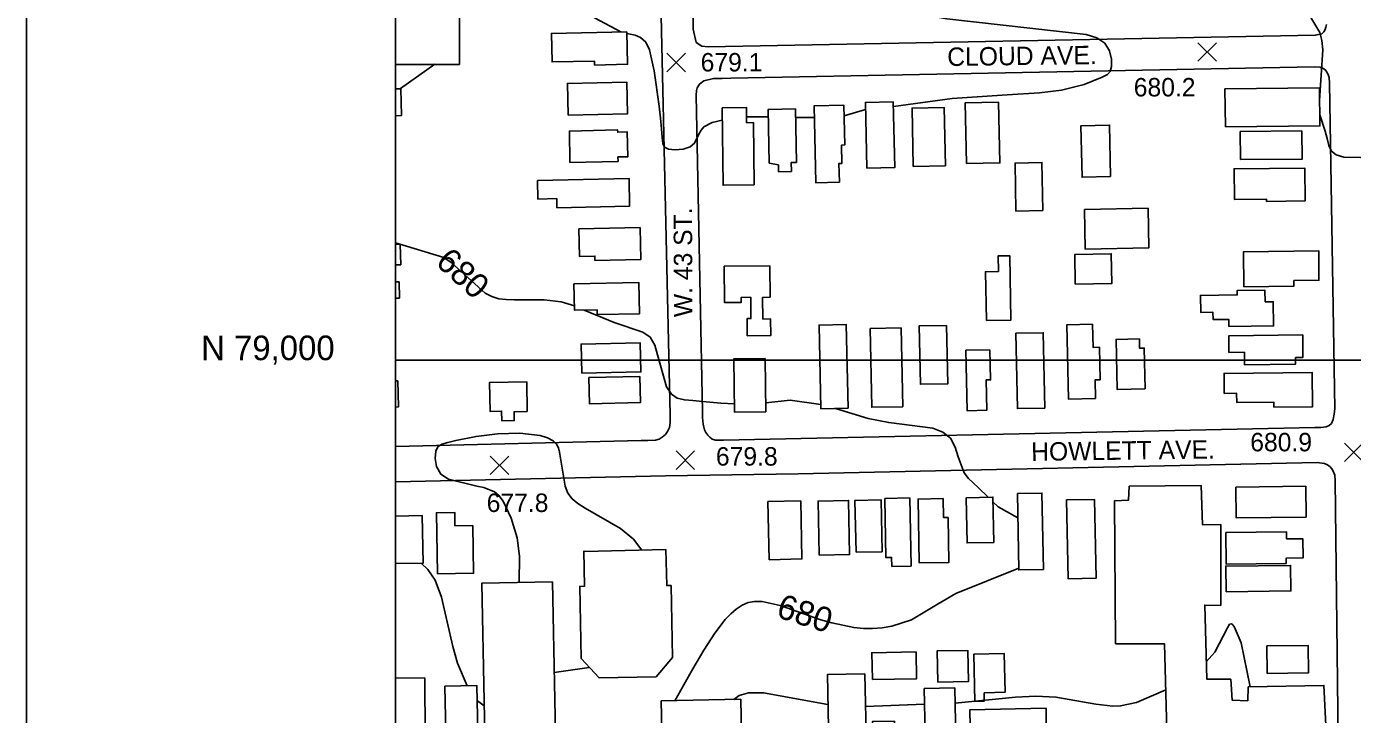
# Model space of a CAD drawing. Extents: x 79600 to 91800, y 75600 to 84400.
# Drawn here: x 79700 to 80778, y 78712 to 79271 of the extents above; entities that cross this region are included whole.
import ezdxf

# ---------------------------------------------------------------- set-up
doc = ezdxf.new("R2010")
doc.units = 0
for name, color, linetype in [('080-085$0$BLDG', 7, 'Continuous'), ('080-085$0$GRID', 7, 'Continuous'), ('080-085$0$INDEX', 7, 'Continuous'), ('080-085$0$INDXLBL', 7, 'Continuous'), ('080-085$0$INTER', 7, 'Continuous'), ('080-085$0$ROAD', 7, 'Continuous'), ('080-085$0$ROAD-NAME', 7, 'Continuous'), ('080-085$0$SPOTMARK', 7, 'Continuous'), ('080-085$0$SPOTS', 7, 'Continuous'), ('080-085$0$TI_BORDER', 7, 'Continuous')]:
    doc.layers.add(name, color=color, linetype=linetype)

# ---------------------------------------------------------------- blocks, each defined once
blk = doc.blocks.new('080-085$0$SPOTS')
at = {"layer": '080-085$0$SPOTMARK'}
for p, q in [((-0.5, -0.5), (0.5, 0.5)), ((-0.5, 0.5), (0.5, -0.5))]:
    blk.add_line(p, q, dxfattribs=at)

msp = doc.modelspace()

# ---------------------------------------------------------------- linework, layer by layer
at = {"layer": '080-085$0$BLDG'}
for p, q in [((80004.2, 79220.6), (80000, 79220.5)), ((80003.8, 79094.4), (80000, 79094.3)), ((80001.8, 78983.1), (80000, 78983.1)), ((80000, 78741.6), (80023.6, 78741.9))]:
    msp.add_line(p, q, dxfattribs=at)
for points in [[(80052, 79301.3), (80051.9, 79240.4), (80000, 79240.4)], [(80000, 79198.7), (80004.7, 79198.8), (80004.2, 79220.6)], [(80000, 79077.5), (80004.2, 79077.6), (80003.8, 79094.4)], [(80000, 79050.4), (80003.1, 79050.5), (80002.8, 79063.6), (80000, 79063.6)], [(80000, 78961.9), (80002.2, 78962), (80001.8, 78983.1)], [(80000, 78834.6), (80022.4, 78835.1), (80021.6, 78873.7), (80000, 78873.3)], [(80023.6, 78741.9), (80024.1, 78694.9), (80000, 78694.7)]]:
    msp.add_lwpolyline(points, dxfattribs=at)
for points in [[(80161.7, 79239.9), (80161.6, 79243.2), (80127.1, 79242.5), (80126.6, 79265.6), (80187.9, 79266.9), (80188.5, 79240.5)], [(80140.1, 79199.2), (80139.6, 79225), (80188, 79226), (80188.5, 79200.3)], [(80674.4, 79189.6), (80674, 79220.5), (80750.9, 79221.4), (80751.2, 79190.5)], [(80382.9, 79156.1), (80381.8, 79209.6), (80404.5, 79210), (80405.6, 79156.6)], [(80463.9, 79159.9), (80462.9, 79209.2), (80490.1, 79209.7), (80491.1, 79160.4)], [(80291.4, 79142.5), (80290.8, 79193.1), (80285.3, 79193), (80285.2, 79205.3), (80265.4, 79205), (80266.1, 79142.2)], [(80311.1, 79158.9), (80311.2, 79153.2), (80321.7, 79153.4), (80321.6, 79160.6), (80325.8, 79160.7), (80324.9, 79204.2), (80302.8, 79203.8), (80303.7, 79160.2)], [(80360.7, 79144.6), (80360.3, 79159.9), (80362.7, 79159.9), (80362.4, 79174.9), (80365, 79175), (80364.3, 79207.2), (80340.1, 79206.7), (80341.4, 79144.2)], [(80420.7, 79157.5), (80419.8, 79204.9), (80445.8, 79205.5), (80446.8, 79158)], [(80581, 79149.2), (80580.2, 79191.1), (80557, 79190.6), (80557.9, 79148.7)], [(80180.8, 79161.6), (80180.7, 79165.2), (80188.8, 79165.4), (80188.3, 79185.5), (80180.5, 79185.3), (80180.4, 79187.2), (80141.2, 79186.3), (80141.7, 79160.7)], [(80686.7, 79163), (80686.5, 79185.8), (80736.5, 79186.4), (80736.8, 79163.5)], [(80526, 79121.7), (80504.2, 79121.2), (80503.4, 79160.2), (80525.2, 79160.7)], [(80707.7, 79129.1), (80707.7, 79130.9), (80681.8, 79130.6), (80681.5, 79155.6), (80738.9, 79156.2), (80739.2, 79129.5)], [(80131.1, 79123.9), (80131, 79131.3), (80115.7, 79131), (80115.4, 79146), (80189.7, 79147.7), (80190.2, 79125.2)], [(80559.8, 79122.5), (80611.5, 79123.5), (80612.1, 79091.3), (80560.5, 79090.2)], [(80162, 79081.1), (80161.9, 79084.6), (80149.4, 79084.3), (80148.9, 79106.7), (80198.7, 79107.8), (80199.3, 79081.9)], [(80480.1, 79032.2), (80479.3, 79071.9), (80489.9, 79072.1), (80489.6, 79084.7), (80499.1, 79084.9), (80500.1, 79032.6)], [(80552.4, 79061.7), (80551.9, 79085.9), (80581.6, 79086.5), (80582, 79062.3)], [(80729.9, 79064.8), (80730, 79060.1), (80689.5, 79059.7), (80689.2, 79088.2), (80750.2, 79088.9), (80750.4, 79065)], [(80304.4, 79051.1), (80298.3, 79051), (80298.5, 79033.4), (80304.7, 79033.5), (80304.9, 79020), (80285.8, 79019.8), (80285.7, 79033.8), (80288.8, 79033.8), (80288.6, 79051.1), (80280.9, 79051), (80280.9, 79046.9), (80267.4, 79046.8), (80267.1, 79076.4), (80304.1, 79076.8)], [(80163.8, 79037), (80163.7, 79041), (80145.4, 79040.6), (80144.9, 79062), (80197.6, 79063.2), (80198.1, 79037.8)], [(80706.6, 79047.5), (80706.5, 79056.8), (80683.9, 79056.6), (80684, 79053), (80654.1, 79052.7), (80654.3, 79038.8), (80664.3, 79038.9), (80664.4, 79033.1), (80677.1, 79033.2), (80677.2, 79027.5), (80713.5, 79027.9), (80713.3, 79047.5)], [(80345.6, 78960.5), (80344.2, 79028.5), (80366.3, 79029), (80367.7, 78961)], [(80385.6, 79025.7), (80410.8, 79026.2), (80412.1, 78962.2), (80386.9, 78961.7)], [(80447.8, 79028.3), (80448.8, 78980.9), (80426.5, 78980.4), (80425.5, 79027.9)], [(80566.4, 79029.2), (80566.8, 79010.4), (80572.2, 79010.5), (80572.7, 78984.1), (80568.5, 78984), (80568.8, 78968.9), (80546.8, 78968.4), (80545.6, 79028.8)], [(80504.2, 79021.9), (80526.3, 79022.3), (80527.6, 78961.1), (80505.4, 78960.7)], [(80604.5, 79017.3), (80604.6, 79009.7), (80608.4, 79009.8), (80609.1, 78976.8), (80586.4, 78976.3), (80585.6, 79016.9)], [(80731.4, 79002.2), (80731.5, 78996.8), (80690, 78996.3), (80689.9, 79006.5), (80677.3, 79006.3), (80677.2, 79019.9), (80737.2, 79020.5), (80737.4, 79002.3)], [(80151.2, 78989.4), (80150.7, 79013.1), (80198.8, 79014.1), (80199.3, 78990.5)], [(80483, 79008.5), (80483.5, 78984), (80479.9, 78984), (80480.4, 78959.3), (80464.5, 78958.9), (80463.5, 79008.1)], [(80300.4, 79001.4), (80300.8, 78958.1), (80275.4, 78957.8), (80274.9, 79001.1)], [(80157, 78985.9), (80198.4, 78986.8), (80198.9, 78965.5), (80157.5, 78964.6)], [(80713.7, 78961.7), (80713.7, 78965.9), (80683.6, 78965.6), (80683.5, 78973.1), (80673.5, 78973), (80673.3, 78989.2), (80744.8, 78990), (80745.1, 78962)], [(80107, 78958.3), (80096.3, 78958.1), (80096.4, 78950.9), (80086.2, 78950.7), (80086.1, 78958.6), (80076.8, 78958.4), (80076.3, 78981.9), (80106.5, 78982.5)], [(80670.8, 78800.5), (80670.7, 78866.3), (80655.9, 78866.1), (80654.6, 78898.2), (80596.2, 78897.5), (80595.6, 78886.2), (80584.2, 78885.6), (80585.2, 78769.5), (80624.9, 78769.3), (80628.4, 78638.4), (80726.7, 78640.1), (80724.5, 78702), (80756.1, 78703.4), (80754.4, 78735.6), (80692.9, 78734.4), (80692.6, 78723.2), (80679.8, 78723.7), (80678.7, 78740.6), (80659.2, 78740.7), (80657.6, 78800.9)], [(80682.8, 78896.8), (80739.7, 78897.5), (80740, 78872.5), (80683.1, 78871.9)], [(80374.2, 78843.9), (80373.3, 78886), (80394.5, 78886.5), (80395.3, 78844.3)], [(80403.3, 78832.3), (80403.1, 78839.6), (80398.5, 78839.5), (80397.6, 78887.5), (80417.8, 78888), (80418.9, 78832.6)], [(80445, 78887.5), (80445.4, 78872.1), (80449, 78872.1), (80449.7, 78835.6), (80425.6, 78835.2), (80424.6, 78887.1)], [(80463.7, 78888.2), (80464.4, 78851.4), (80486.1, 78851.8), (80485.4, 78888.7)], [(80505.3, 78891.6), (80506.5, 78829.5), (80526.5, 78829.9), (80525.3, 78892)], [(80545.3, 78886.4), (80546.6, 78822.3), (80569.3, 78822.7), (80568, 78886.8)], [(80048.2, 78865.3), (80048, 78876.3), (80033.1, 78876), (80034.1, 78826.2), (80063.4, 78826.8), (80062.7, 78865.6)], [(80303.6, 78837.8), (80302.6, 78885.1), (80329.3, 78885.6), (80330.2, 78838.4)], [(80344.3, 78841.5), (80343.4, 78885.5), (80368.1, 78886), (80369, 78842)], [(80674.7, 78860), (80724, 78860.5), (80724.1, 78854.8), (80737.3, 78854.9), (80737.5, 78839.2), (80723.8, 78839.1), (80723.9, 78834.8), (80675, 78834.3)], [(80152.9, 78844.9), (80153.4, 78816.2), (80149.6, 78816.1), (80150.8, 78757.4), (80165.3, 78741.7), (80211.7, 78742.6), (80225.1, 78758.2), (80223.9, 78816.8), (80220.3, 78816.7), (80219.7, 78846), (80153.4, 78844.6)], [(80674.9, 78811.8), (80674.7, 78832.6), (80727.4, 78833.2), (80727.7, 78812.4)], [(80127.4, 78819.9), (80131.3, 78628.1), (80073.9, 78627), (80070, 78818.7)], [(80708.4, 78745.4), (80708.1, 78767.7), (80741.6, 78768.1), (80741.9, 78745.8)], [(80387.5, 78740.3), (80387, 78762.1), (80423, 78762.9), (80423.4, 78741)], [(80440.6, 78738.2), (80440.1, 78763.6), (80465, 78764.1), (80465.5, 78738.7)], [(80478.2, 78729.7), (80478.3, 78722.8), (80470.7, 78722.6), (80469.9, 78761), (80494.7, 78761.5), (80495.3, 78730)], [(80040, 78735), (80042.1, 78634.4), (80068.2, 78634.9), (80066.1, 78735.5)], [(80381.4, 78745), (80382.6, 78685), (80380.6, 78685), (80381.1, 78658), (80388.5, 78658.2), (80387.5, 78706.2), (80405.4, 78706.5), (80405.5, 78701.3), (80420.1, 78701.6), (80421.5, 78631.8), (80389.1, 78631.2), (80389.2, 78629.6), (80353.3, 78628.9), (80350.9, 78744.4)], [(80454.5, 78733.6), (80455.3, 78692.1), (80459.9, 78692.2), (80460.6, 78657.3), (80455.2, 78650.6), (80455.6, 78634.1), (80431.6, 78633.7), (80429.6, 78733.1)], [(80215.8, 78723), (80217.6, 78637.4), (80282.3, 78638.8), (80280.5, 78724.3)], [(80528.6, 78717.1), (80528.8, 78704.1), (80533.5, 78698.5), (80534.3, 78658.9), (80530.9, 78654.8), (80531.3, 78637.9), (80468.3, 78636.7), (80466.7, 78715.8)]]:
    msp.add_lwpolyline(points, close=True, dxfattribs=at)
at = {"layer": '080-085$0$GRID'}
for p, q in [((80000, 80000), (80000, 76000)), ((85000, 79000), (80000, 79000))]:
    msp.add_line(p, q, dxfattribs=at)
at = {"layer": '080-085$0$INDEX'}
for p, q in [((80364.5, 79198.7), (80381.9, 79203.8)), ((80285.3, 79197.8), (80303, 79197.8)), ((80325.1, 79197.3), (80340.3, 79197.2)), ((80526.3, 78839.4), (80526.3, 78843.3)), ((80066.4, 78723), (80072, 78719.1))]:
    msp.add_line(p, q, dxfattribs=at)
for points in [[(80782.1, 79402), (80762.3, 79401.8), (80758.2, 79401.3), (80754.8, 79400.1), (80751.7, 79398), (80749.1, 79394.5), (80747, 79389.2), (80743.4, 79364.4), (80741, 79346), (80741, 79311), (80739, 79290.4), (80739.7, 79285.4), (80746.4, 79274.6), (80751.1, 79266.4), (80752.7, 79260), (80753.6, 79252.3), (80751, 79211)], [(80404.6, 79206.1), (80452.4, 79212.8), (80496.9, 79215.6), (80523.3, 79217.4), (80541.3, 79219.5), (80559.5, 79224.2), (80574.2, 79230.1), (80578.5, 79232.3), (80580.8, 79234.8), (80581.7, 79238.7), (80581.7, 79244.6), (80580.2, 79251.5), (80576.4, 79257.7), (80569.8, 79262.1), (80561.2, 79264.8), (80448, 79277.4), (80401.3, 79285.9)], [(80157.4, 79283.8), (80161.6, 79278.3), (80183.1, 79266.8)], [(80188, 79265.5), (80194.6, 79264.1), (80199.1, 79262.2), (80203.3, 79258.4), (80206.4, 79252.2), (80210.1, 79235.2), (80214.2, 79206.4), (80215.2, 79196.8), (80216, 79188.1), (80216.6, 79181), (80217.2, 79176.2), (80218.5, 79173.2), (80221.7, 79171.6), (80227.2, 79171.1), (80233.8, 79171.6), (80239.5, 79173.3), (80243, 79176.3), (80246.3, 79183.8), (80248.2, 79187.1), (80250.6, 79189.8), (80257.2, 79193.3), (80265.5, 79195)], [(80751.1, 79199.4), (80755.4, 79186.1), (80757.1, 79180.1), (80758.5, 79174.6), (80760.6, 79170), (80764.4, 79166.8), (80770.6, 79165.1), (80784.2, 79164.7), (80791.9, 79166.2)], [(80145.3, 79044.1), (80134.6, 79047.3), (80120.7, 79049.1), (80096.7, 79049.1), (80089.8, 79049.2), (80083.8, 79050), (80078.2, 79051.8), (80072.8, 79054.6), (80050.5, 79074.5), (80045.2, 79079.3), (80039.2, 79083.4), (80000, 79095.3)], [(80275.3, 78964.6), (80264.4, 78965.1), (80249.4, 78966.5), (80241.5, 78967.1), (80234.7, 78967.7), (80228.9, 78969), (80224.2, 78972.4), (80220.2, 78978.4), (80212.8, 79004.3), (80210.7, 79012.3), (80207, 79018.6), (80201, 79022.8), (80177.5, 79030.5), (80153.3, 79040.7)], [(80345.5, 78964.1), (80320.6, 78967.5), (80300.8, 78965.4)], [(80481.6, 78888.6), (80473.4, 78896.4), (80465.6, 78903.9), (80462.1, 78908.3), (80457.1, 78921.4), (80454.7, 78929.4), (80450.9, 78936.5), (80444.7, 78941.5), (80436.7, 78944.6), (80400.8, 78949.3), (80384.1, 78952.6), (80357.5, 78960.7)], [(80505.7, 78871.9), (80489.6, 78880.9), (80485.5, 78884.9)], [(80020.8, 78835), (80026.3, 78829.9), (80032, 78821.1), (80037.4, 78807.4), (80046.4, 78767.2), (80050.3, 78753.6), (80058.1, 78735.4)], [(80226.8, 78723.2), (80241.6, 78749.2), (80250.6, 78764.3), (80259.4, 78778.1), (80267.8, 78789.1), (80272.3, 78793.8), (80276.8, 78797.7), (80281.6, 78800.8), (80286.5, 78802.9), (80291.9, 78803.9), (80298, 78803.8), (80312.5, 78800.6), (80345.6, 78789), (80354.6, 78786.4), (80372.3, 78782.8), (80380.2, 78782), (80387.7, 78781.8), (80395.3, 78782.4), (80403.3, 78783.7), (80419.4, 78789), (80440.9, 78802), (80455.4, 78810.2), (80506.5, 78831)]]:
    msp.add_lwpolyline(points, dxfattribs=at)
at = {"layer": '080-085$0$INTER'}
for p, q in [((80003.9, 79220.8), (80031.8, 79240.7)), ((80128.9, 78746.1), (80157.4, 78750.3)), ((80382, 78718.6), (80429.9, 78720.3))]:
    msp.add_line(p, q, dxfattribs=at)
for points in [[(80200.2, 78845.6), (80193.2, 78854.6), (80182.8, 78863.2), (80154, 78879.6), (80148, 78883.5), (80143.4, 78887.4), (80140, 78891.9), (80137.7, 78897.6), (80133.2, 78925.1), (80132.4, 78928.8), (80130.8, 78931.8), (80127.9, 78934.5), (80123.5, 78937), (80117.5, 78938.9), (80101, 78940.7), (80082.9, 78940.2), (80065.4, 78938), (80048.9, 78934.7), (80042.3, 78933.1), (80037.5, 78931.6), (80034.4, 78929.6), (80032.6, 78926), (80032, 78920.2), (80033.1, 78913.5), (80036.7, 78907.4), (80043, 78903.2), (80065.9, 78897.6), (80071.6, 78896.4), (80080.4, 78893.1), (80084, 78890.1), (80087.4, 78885.5), (80094, 78871.5), (80098.7, 78855.7), (80100.6, 78840.8), (80100.5, 78819.3)], [(80658.8, 78754.8), (80665.8, 78762.6), (80676, 78782.5), (80677.8, 78785.3), (80679.5, 78785.8), (80681.6, 78783.4), (80687.2, 78770.2), (80694.5, 78734.4)], [(80274.8, 78724.2), (80279.2, 78727.3), (80286.8, 78729.6), (80299, 78729.7), (80351.4, 78720.2)], [(80454.7, 78721.1), (80503.7, 78726.1), (80520.2, 78727), (80536.7, 78726.1), (80569, 78720.4), (80582.9, 78718.8), (80589.2, 78719), (80602.2, 78721.6), (80625.9, 78732)]]:
    msp.add_lwpolyline(points, dxfattribs=at)
at = {"layer": '080-085$0$ROAD'}
for points in [[(80000, 79426.5), (80041.5, 79439), (80163, 79478.5), (80174.7, 79481.8), (80180.2, 79482.4), (80187.4, 79482.6), (80194.2, 79481.1), (80201.1, 79477.1), (80204.7, 79473.8), (80208.4, 79468.2), (80211, 79462.8), (80212, 79454.4), (80211.9, 79448.3), (80223.1, 78955.3), (80223, 78949.4), (80222.6, 78945.3), (80221, 78942), (80219.3, 78939.6), (80216.7, 78937.3), (80214.2, 78935.7), (80211.2, 78935), (80205, 78934.8), (80199.5, 78934.7), (80000, 78929.9)], [(80240.8, 79425.5), (80241.8, 79269.1), (80244.2, 79258.3), (80248.9, 79255.2), (80254, 79254.7), (80747.4, 79264.2), (80752.7, 79265.4), (80754.4, 79266.9), (80755.6, 79268.7), (80756.1, 79270.8), (80756.5, 79272.9)], [(80327.1, 78907.7), (80749, 78916.9), (80754.9, 78916), (80757.5, 78914.8), (80759.5, 78913.3), (80760.9, 78911.6), (80761.9, 78909.9), (80763.2, 78906.4), (80763.5, 78902.3), (80766.7, 78645), (80766.4, 78639), (80765.4, 78636.3), (80764.3, 78634.4), (80762.6, 78632.3), (80761.3, 78631.1), (80758.9, 78629.9), (80756.4, 78629.3), (80752.1, 78629), (80269.8, 78618.6), (80000, 78612.6)], [(80000, 78901), (80219.2, 78906), (80327.1, 78907.7)]]:
    msp.add_lwpolyline(points, dxfattribs=at)
msp.add_lwpolyline([(80246.4, 79106.5), (80244.2, 79215.4), (80244.5, 79219.1), (80245.2, 79221.4), (80247.1, 79224.4), (80250.4, 79227.2), (80258.4, 79228.9), (80265.3, 79229.1), (80272.3, 79229.2), (80746.5, 79238.4), (80751.5, 79238.1), (80754.5, 79236.9), (80756, 79235.4), (80757.8, 79232.3), (80758.6, 79229.7), (80758.9, 79225.2), (80763.2, 78960.4), (80762.8, 78956.1), (80762.1, 78951.9), (80760.5, 78948.6), (80758.7, 78946.9), (80756.3, 78945.9), (80752, 78945.4), (80747.2, 78945.4), (80266.6, 78935), (80262.2, 78935), (80259.9, 78935.1), (80257.3, 78935.9), (80255.3, 78937.3), (80253.8, 78939), (80252.2, 78941.3), (80251.1, 78943.5), (80250.4, 78945.6), (80249.9, 78948), (80249.5, 78953.4), (80249.3, 78958.3)], close=True, dxfattribs=at)
at = {"layer": '080-085$0$TI_BORDER'}
msp.add_lwpolyline([(79700, 80300), (86700, 80300), (86700, 75700), (79700, 75700)], close=True, dxfattribs=at)

# ---------------------------------------------------------------- block references
at = {"layer": '080-085$0$SPOTMARK', "xscale": 15, "yscale": 15}
for p in [(80659.6, 79250.5), (80228, 79242), (80778.7, 78925), (80084.4, 78914.5), (80235.4, 78918.7)]:
    msp.add_blockref('080-085$0$SPOTS', p, dxfattribs=at)

# ---------------------------------------------------------------- texts
at = {"layer": '080-085$0$GRID'}
msp.add_text('N 79,000', height=20, dxfattribs=at).set_placement((79841.9, 79000))
at = {"layer": '080-085$0$INDXLBL'}
for rotation, p in [(317.8737, (80031.5, 79078.3)), (342.484, (80308.5, 78791.4))]:
    msp.add_text('680', height=20, rotation=rotation, dxfattribs=at).set_placement(p)
at = {"layer": '080-085$0$ROAD-NAME'}
for s, rotation, p in [('CLOUD AVE.', 0.7436, (80448.4, 79239.1)), ('W. 43 ST.', 90.1619, (80241.2, 79035)), ('HOWLETT AVE.', 0.7436, (80516.6, 78918.1))]:
    msp.add_text(s, height=15, rotation=rotation, dxfattribs=at).set_placement(p)
at = {"layer": '080-085$0$SPOTS'}
for s, p in [('679.1', (80247.9, 79234.7)), ('680.2', (80599.9, 79214.4)), ('680.9', (80694.6, 78925.9)), ('679.8', (80260.3, 78914.3)), ('677.8', (80074, 78876.6))]:
    msp.add_text(s, height=15, dxfattribs=at).set_placement(p)

doc.saveas('drawing.dxf')
